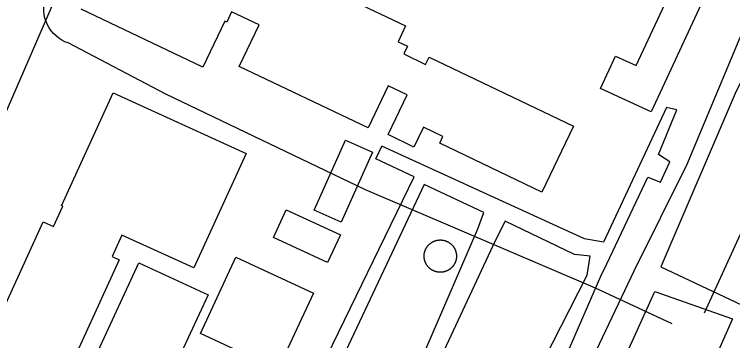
# Model space of a CAD drawing. Extents: x 3683613 to 3738215, y 469626 to 495384.
# Drawn here: x 3700111.6 to 3700548.4, y 479002.1 to 479200.7 of the extents above; entities that cross this region are included whole.
import ezdxf

# ---------------------------------------------------------------- set-up
doc = ezdxf.new("R2010")
doc.units = 0
for name, color, linetype in [('V-BLDG-OTLN', 7, 'Continuous'), ('V-DOMW-TANK', 7, 'Continuous'), ('V-ROAD-CNTR', 7, 'Continuous'), ('V-UTIL-LINE', 7, 'Continuous')]:
    doc.layers.add(name, color=color, linetype=linetype)

msp = doc.modelspace()

# ---------------------------------------------------------------- linework, layer by layer
at = {"layer": 'V-BLDG-OTLN'}
for points in [[(3700539.77, 479229.89), (3700498.79, 479141.45), (3700468.03, 479155.7), (3700477.15, 479175.37), (3700489.78, 479169.52), (3700521.65, 479238.29)], [(3700171.7, 479153.01), (3700252.55, 479116.11), (3700220.74, 479046.42), (3700177.01, 479066.38), (3700171.07, 479053.36), (3700175.34, 479051.41), (3700141.04, 478976.24), (3700205.2, 478946.95), (3700187.34, 478907.83), (3700076.26, 478958.53), (3700129.14, 479074.41), (3700135.42, 479071.54), (3700141.08, 479083.94), (3700140.33, 479084.28)], [(3700294.03, 479081.49), (3700313, 479124.15), (3700329.35, 479116.88), (3700310.37, 479074.22)], [(3700277, 479081.82), (3700309.85, 479066.62), (3700301.98, 479049.63), (3700269.14, 479064.83)], [(3700157.7, 478985.39), (3700187.28, 479049.4), (3700229.41, 479029.93), (3700207.69, 478982.94), (3700264.1, 478956.86), (3700256.24, 478939.84)], [(3700246.4, 479052.96), (3700293.57, 479030.97), (3700271.91, 478984.52), (3700224.74, 479006.51)]]:
    msp.add_lwpolyline(points, close=True, dxfattribs=at)
msp.add_lwpolyline([(3700315.2, 479210.12), (3700349.56, 479193.7), (3700344.93, 479184.02), (3700350.63, 479181.29), (3700348.4, 479176.63), (3700361.68, 479170.28), (3700363.81, 479174.73), (3700451.61, 479132.74), (3700432.41, 479092.57), (3700370.3, 479122.28), (3700372.27, 479126.41), (3700360.38, 479132.1), (3700354.58, 479119.98), (3700338.83, 479127.52), (3700350.44, 479151.8), (3700339.01, 479157.26), (3700326.73, 479131.59), (3700248.41, 479169.03), (3700260.52, 479194.35), (3700243.76, 479202.36), (3700240.75, 479196.05), (3700239.62, 479196.59), (3700226.2, 479168.51), (3700152.34, 479203.83)], dxfattribs=at)
at = {"layer": 'V-DOMW-TANK'}
for points in [[(3700362.78, 479047.66), (3700362.68, 479047.79), (3700362.58, 479047.93), (3700362.48, 479048.08), (3700362.39, 479048.22), (3700362.29, 479048.36), (3700362.21, 479048.51), (3700362.12, 479048.66), (3700362.04, 479048.8), (3700361.95, 479048.96), (3700361.87, 479049.11), (3700361.79, 479049.26), (3700361.72, 479049.42), (3700361.65, 479049.58), (3700361.58, 479049.73), (3700361.52, 479049.89), (3700361.45, 479050.05), (3700361.39, 479050.21), (3700361.34, 479050.37), (3700361.28, 479050.53), (3700361.23, 479050.7), (3700361.18, 479050.86), (3700361.13, 479051.03), (3700361.09, 479051.19), (3700361.05, 479051.36), (3700361.01, 479051.53), (3700360.98, 479051.7), (3700360.95, 479051.86), (3700360.92, 479052.03), (3700360.89, 479052.2), (3700360.87, 479052.37), (3700360.85, 479052.54), (3700360.83, 479052.71), (3700360.82, 479052.89), (3700360.81, 479053.06), (3700360.8, 479053.23), (3700360.8, 479053.4), (3700360.8, 479053.57), (3700360.8, 479053.74), (3700360.8, 479053.91), (3700360.81, 479054.09), (3700360.82, 479054.26), (3700360.83, 479054.43), (3700360.85, 479054.6), (3700360.87, 479054.77), (3700360.89, 479054.94), (3700360.92, 479055.11), (3700360.95, 479055.28), (3700360.98, 479055.45), (3700361.01, 479055.61), (3700361.04, 479055.78), (3700361.08, 479055.95), (3700361.13, 479056.11), (3700361.17, 479056.28), (3700361.22, 479056.44), (3700361.27, 479056.61), (3700361.33, 479056.77), (3700361.39, 479056.93), (3700361.45, 479057.09), (3700361.51, 479057.25), (3700361.57, 479057.41), (3700361.64, 479057.57), (3700361.71, 479057.73), (3700361.79, 479057.88), (3700361.86, 479058.03), (3700361.94, 479058.19), (3700362.02, 479058.34), (3700362.11, 479058.49), (3700362.2, 479058.63), (3700362.28, 479058.78), (3700362.38, 479058.93), (3700362.47, 479059.07), (3700362.57, 479059.21), (3700362.67, 479059.35), (3700362.77, 479059.49), (3700362.88, 479059.62), (3700362.98, 479059.76), (3700363.09, 479059.89), (3700363.2, 479060.02), (3700363.31, 479060.15), (3700363.43, 479060.28), (3700363.55, 479060.4), (3700363.67, 479060.52), (3700363.79, 479060.65), (3700363.92, 479060.76), (3700364.04, 479060.88), (3700364.17, 479060.99), (3700364.3, 479061.1), (3700364.43, 479061.21), (3700364.57, 479061.32), (3700364.7, 479061.42), (3700364.84, 479061.53), (3700364.98, 479061.63), (3700365.12, 479061.72), (3700365.26, 479061.82), (3700365.41, 479061.91), (3700365.56, 479062), (3700365.7, 479062.09), (3700365.85, 479062.17), (3700366, 479062.26), (3700366.16, 479062.33)], [(3700366.16, 479062.33), (3700366.31, 479062.41), (3700366.46, 479062.48), (3700366.62, 479062.56), (3700366.78, 479062.62), (3700366.94, 479062.69), (3700367.1, 479062.75), (3700367.25, 479062.82), (3700367.42, 479062.87), (3700367.58, 479062.93), (3700367.74, 479062.98), (3700367.91, 479063.03), (3700368.07, 479063.07), (3700368.24, 479063.11), (3700368.41, 479063.16), (3700368.57, 479063.19), (3700368.74, 479063.23), (3700368.91, 479063.26), (3700369.08, 479063.29), (3700369.25, 479063.31), (3700369.42, 479063.34), (3700369.59, 479063.35), (3700369.76, 479063.37), (3700369.93, 479063.39), (3700370.1, 479063.4), (3700370.27, 479063.4), (3700370.45, 479063.41), (3700370.62, 479063.41), (3700370.79, 479063.41), (3700370.96, 479063.4), (3700371.13, 479063.4), (3700371.3, 479063.39), (3700371.47, 479063.37), (3700371.64, 479063.36), (3700371.81, 479063.34), (3700371.98, 479063.32), (3700372.15, 479063.29), (3700372.32, 479063.26), (3700372.49, 479063.23), (3700372.66, 479063.2), (3700372.83, 479063.16), (3700373, 479063.12), (3700373.16, 479063.08), (3700373.33, 479063.03), (3700373.49, 479062.98), (3700373.66, 479062.93), (3700373.82, 479062.88), (3700373.98, 479062.82), (3700374.14, 479062.76), (3700374.3, 479062.7), (3700374.46, 479062.63), (3700374.62, 479062.56), (3700374.77, 479062.49), (3700374.93, 479062.42), (3700375.08, 479062.34), (3700375.23, 479062.27), (3700375.38, 479062.18), (3700375.53, 479062.1), (3700375.68, 479062.01), (3700375.83, 479061.92), (3700375.97, 479061.83)], [(3700375.97, 479061.83), (3700376.12, 479061.73), (3700376.26, 479061.64), (3700376.4, 479061.54), (3700376.53, 479061.44), (3700376.67, 479061.33), (3700376.81, 479061.23), (3700376.94, 479061.12), (3700377.07, 479061.01), (3700377.2, 479060.89), (3700377.32, 479060.78), (3700377.45, 479060.66), (3700377.57, 479060.54), (3700377.69, 479060.42), (3700377.81, 479060.29), (3700377.93, 479060.17), (3700378.04, 479060.04), (3700378.15, 479059.91), (3700378.26, 479059.77), (3700378.37, 479059.64), (3700378.47, 479059.5), (3700378.57, 479059.36), (3700378.67, 479059.23), (3700378.77, 479059.08), (3700378.87, 479058.94), (3700378.96, 479058.8), (3700379.05, 479058.65), (3700379.13, 479058.5), (3700379.22, 479058.35), (3700379.3, 479058.2), (3700379.38, 479058.05), (3700379.46, 479057.9), (3700379.53, 479057.74), (3700379.6, 479057.59), (3700379.67, 479057.43), (3700379.74, 479057.27), (3700379.8, 479057.11), (3700379.86, 479056.95), (3700379.92, 479056.79), (3700379.97, 479056.63), (3700380.02, 479056.46), (3700380.07, 479056.3), (3700380.12, 479056.14), (3700380.16, 479055.97), (3700380.2, 479055.8), (3700380.24, 479055.63), (3700380.27, 479055.47), (3700380.31, 479055.3), (3700380.33, 479055.13), (3700380.36, 479054.96), (3700380.38, 479054.79), (3700380.4, 479054.62), (3700380.42, 479054.45), (3700380.43, 479054.28), (3700380.44, 479054.1), (3700380.45, 479053.93), (3700380.45, 479053.76), (3700380.46, 479053.59), (3700380.45, 479053.42), (3700380.45, 479053.25), (3700380.44, 479053.08), (3700380.43, 479052.9), (3700380.42, 479052.73), (3700380.4, 479052.56), (3700380.39, 479052.39), (3700380.36, 479052.22), (3700380.34, 479052.05), (3700380.31, 479051.88), (3700380.28, 479051.71), (3700380.24, 479051.55), (3700380.21, 479051.38), (3700380.17, 479051.21), (3700380.12, 479051.05), (3700380.08, 479050.88), (3700380.03, 479050.72), (3700379.98, 479050.55), (3700379.92, 479050.39), (3700379.87, 479050.23), (3700379.81, 479050.07), (3700379.74, 479049.91), (3700379.68, 479049.75), (3700379.61, 479049.59), (3700379.54, 479049.43), (3700379.46, 479049.28), (3700379.39, 479049.12), (3700379.31, 479048.97), (3700379.23, 479048.82), (3700379.14, 479048.67), (3700379.06, 479048.53), (3700378.97, 479048.38), (3700378.88, 479048.23), (3700378.78, 479048.09), (3700378.69, 479047.95), (3700378.58, 479047.81), (3700378.48, 479047.67), (3700378.38, 479047.54), (3700378.27, 479047.4), (3700378.16, 479047.27), (3700378.05, 479047.14), (3700377.94, 479047.01), (3700377.82, 479046.88)], [(3700377.82, 479046.88), (3700377.7, 479046.76), (3700377.58, 479046.64), (3700377.46, 479046.52), (3700377.34, 479046.4), (3700377.21, 479046.28), (3700377.08, 479046.17), (3700376.95, 479046.06), (3700376.82, 479045.95), (3700376.69, 479045.84), (3700376.55, 479045.73), (3700376.41, 479045.63), (3700376.27, 479045.54), (3700376.13, 479045.44), (3700375.99, 479045.34), (3700375.84, 479045.25), (3700375.7, 479045.16), (3700375.55, 479045.07), (3700375.4, 479044.99), (3700375.25, 479044.91), (3700375.1, 479044.83), (3700374.94, 479044.75), (3700374.79, 479044.68), (3700374.63, 479044.6), (3700374.47, 479044.54), (3700374.32, 479044.47), (3700374.16, 479044.41), (3700374, 479044.35), (3700373.83, 479044.29), (3700373.67, 479044.23), (3700373.51, 479044.18), (3700373.35, 479044.13), (3700373.18, 479044.09), (3700373.02, 479044.05), (3700372.85, 479044.01), (3700372.68, 479043.97), (3700372.51, 479043.93), (3700372.34, 479043.9), (3700372.17, 479043.87), (3700372, 479043.85), (3700371.83, 479043.83), (3700371.66, 479043.81), (3700371.49, 479043.79), (3700371.32, 479043.78), (3700371.15, 479043.77), (3700370.98, 479043.76), (3700370.81, 479043.75), (3700370.64, 479043.75), (3700370.46, 479043.75), (3700370.29, 479043.76), (3700370.12, 479043.76), (3700369.95, 479043.77), (3700369.78, 479043.79), (3700369.61, 479043.8), (3700369.44, 479043.82), (3700369.27, 479043.85), (3700369.1, 479043.87), (3700368.93, 479043.9), (3700368.76, 479043.93), (3700368.59, 479043.96), (3700368.42, 479044), (3700368.26, 479044.04), (3700368.09, 479044.08), (3700367.93, 479044.13), (3700367.76, 479044.17), (3700367.6, 479044.23), (3700367.44, 479044.28), (3700367.27, 479044.34), (3700367.11, 479044.4), (3700366.95, 479044.46), (3700366.79, 479044.53), (3700366.64, 479044.6), (3700366.48, 479044.67), (3700366.33, 479044.74), (3700366.17, 479044.82), (3700366.02, 479044.9), (3700365.87, 479044.98), (3700365.72, 479045.06), (3700365.57, 479045.15), (3700365.43, 479045.24), (3700365.28, 479045.33), (3700365.14, 479045.43), (3700365, 479045.52), (3700364.86, 479045.62), (3700364.72, 479045.72), (3700364.58, 479045.83), (3700364.45, 479045.93), (3700364.32, 479046.04), (3700364.19, 479046.16), (3700364.06, 479046.27), (3700363.93, 479046.39), (3700363.8, 479046.5), (3700363.68, 479046.62), (3700363.56, 479046.74), (3700363.44, 479046.87), (3700363.33, 479046.99), (3700363.21, 479047.12), (3700363.1, 479047.26), (3700362.99, 479047.39), (3700362.89, 479047.52), (3700362.78, 479047.66)]]:
    msp.add_lwpolyline(points, dxfattribs=at)
at = {"layer": 'V-ROAD-CNTR'}
for points in [[(3700225.43, 479415.86), (3700064.44, 479044.77), (3700048.53, 479002.16)], [(3700511.7, 479012.34), (3700464.98, 479034.1), (3700325.09, 479093.85), (3700203.64, 479152.2), (3700144.4, 479183.32), (3700142.39, 479184.11), (3700140.47, 479185.09), (3700138.65, 479186.26), (3700136.96, 479187.6), (3700135.41, 479189.1), (3700134.02, 479190.75), (3700132.79, 479192.53), (3700131.75, 479194.43), (3700130.91, 479196.41), (3700130.26, 479198.48), (3700129.83, 479200.59), (3700129.6, 479202.74), (3700129.6, 479204.9), (3700129.8, 479207.05), (3700131.43, 479213.1), (3700133.27, 479219.08), (3700135.34, 479224.99), (3700183.88, 479339.71), (3700195.73, 479365.39)], [(3700531.24, 479019.06), (3700553.08, 479066.86), (3700599.82, 479194.4)]]:
    msp.add_lwpolyline(points, dxfattribs=at)
msp.add_spline([(3701000.46, 478961.97), (3700998.15, 479020.49), (3700975.74, 479052.4), (3700904.77, 479073.13), (3700875.58, 479079.54), (3700847.93, 479086.74), (3700835.72, 479075.96), (3700812.34, 479034.7), (3700774.17, 478970.89), (3700724.84, 478860.21), (3700480.15, 478308.89)], degree=3, dxfattribs=at)
at = {"layer": 'V-UTIL-LINE'}
msp.add_line((3700397.18, 479080.06), (3700360.89, 479097.08), dxfattribs=at)
for points in [[(3700566.18, 479218.64), (3700520.6, 479109.28), (3700488.38, 479044.36), (3700438.37, 478939.31), (3700425.48, 478942.97), (3700468.2, 479041.37), (3700471.92, 479048.79), (3700496.92, 479101.59), (3700504.61, 479098.68), (3700510.19, 479111.05), (3700503.31, 479115.34), (3700514.43, 479142.54), (3700508.12, 479144.1), (3700469.83, 479062.16), (3700458.33, 479064.19), (3700335.17, 479120.52)], [(3700571.33, 479196.02), (3700549.9, 479152.58), (3700504.81, 479046.98), (3700571.48, 479015.68), (3700725.79, 478945.39), (3700731.09, 478939.96), (3700845.35, 478884.82)], [(3700298.12, 478985.3), (3700354.81, 479101.92), (3700331.44, 479112.82), (3700335.17, 479120.52)], [(3700360.89, 479097.08), (3700313.29, 478995.89), (3700349.31, 478979.14), (3700355.28, 478981.95), (3700393.49, 479070.17), (3700397.18, 479080.06)], [(3700360.57, 478974.37), (3700412.29, 478948.53), (3700459.99, 479042.07), (3700461.75, 479053.57), (3700452.18, 479054.54), (3700410.1, 479074.76), (3700403.97, 479062.93), (3700364.36, 478977.7)], [(3700454.89, 478929.96), (3700501.11, 479031.95), (3700548.33, 479015.35), (3700500.82, 478907.87)]]:
    msp.add_lwpolyline(points, dxfattribs=at)

doc.saveas('drawing.dxf')
